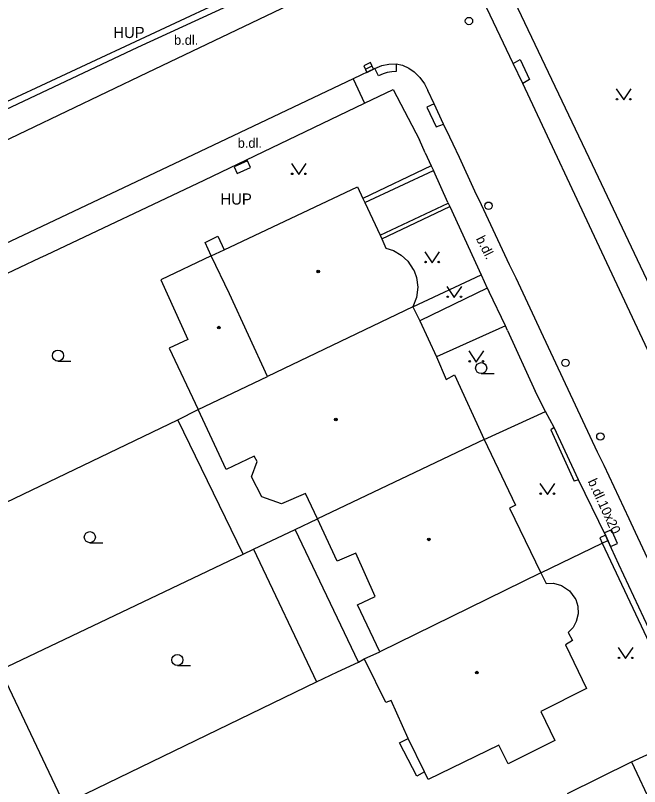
# Model space of a CAD drawing. Extents: x -600391 to -599491, y -1160176 to -1159402.
# Drawn here: x -600105.3 to -600063, y -1160053.5 to -1160001.3 of the extents above; entities that cross this region are included whole.
import ezdxf

# ---------------------------------------------------------------- set-up
doc = ezdxf.new("R2010")
doc.units = 0
for name, color, linetype in [('Level 10', 7, 'Continuous'), ('Level 11', 7, 'Continuous'), ('Level 24', 7, 'Continuous'), ('Level 27', 7, 'Continuous'), ('Level 28', 7, 'Continuous'), ('Level 36', 7, 'Continuous'), ('Level 39', 7, 'Continuous'), ('Level 40', 7, 'Continuous'), ('Level 41', 7, 'Continuous'), ('Level 5', 7, 'Continuous'), ('Level 51', 7, 'Continuous'), ('Level 7', 7, 'Continuous'), ('Level 8', 7, 'Continuous')]:
    doc.layers.add(name, color=color, linetype=linetype)

msp = doc.modelspace()

# ---------------------------------------------------------------- linework, layer by layer
at = {"layer": 'Level 10'}
for points in [[(-600071.58, -1160004.56), (-600074.02, -1159999.43), (-600074.45, -1159998.52), (-600074.47, -1159998.48), (-600076.23, -1159994.94), (-600085.32, -1159976), (-600093.09, -1159959.77), (-600093.53, -1159958.86), (-600094.14, -1159957.58), (-600095.45, -1159954.8), (-600095.87, -1159953.88), (-600101.22, -1159942.6), (-600106.14, -1159932.2), (-600113.47, -1159916.63), (-600122.99, -1159896.48), (-600123.44, -1159895.57), (-600125.12, -1159891.94), (-600125.57, -1159891), (-600140.99, -1159858.37), (-600141.04, -1159858.27), (-600150.62, -1159837.99), (-600151.01, -1159837.1), (-600151.13, -1159836.82)], [(-600107.3, -1160010.41), (-600107.28, -1160010.4), (-600096.34, -1160005.17), (-600086.26, -1160000.37), (-600085.71, -1160000.1)], [(-600080.95, -1160004.91), (-600080.47, -1160004.71), (-600080, -1160004.61), (-600079.5, -1160004.59)], [(-600079.5, -1160004.59), (-600079.06, -1160004.68), (-600078.64, -1160004.87), (-600078.27, -1160005.12), (-600077.9, -1160005.52), (-600077.59, -1160005.95), (-600077.36, -1160006.38)], [(-600070.93, -1160005.92), (-600071.58, -1160004.56)], [(-600080.95, -1160004.91), (-600081.88, -1160005.35), (-600082.41, -1160005.61)], [(-600082.41, -1160005.61), (-600093.25, -1160010.74), (-600104.36, -1160015.99), (-600110.45, -1160018.87), (-600113.89, -1160020.52)], [(-600060.93, -1160027.23), (-600065.57, -1160017.34), (-600070.93, -1160005.92)], [(-600076.93, -1160007.29), (-600077.36, -1160006.38)], [(-600076.3, -1160008.66), (-600076.93, -1160007.29)], [(-600060.56, -1160042.14), (-600060.96, -1160041.26), (-600063.29, -1160036.31), (-600063.73, -1160035.38), (-600065.42, -1160031.78), (-600065.86, -1160030.86), (-600069.69, -1160022.73), (-600070.11, -1160021.81), (-600071.38, -1160019.1), (-600071.82, -1160018.18), (-600073.73, -1160014.12), (-600074.16, -1160013.2), (-600075.21, -1160010.93), (-600075.64, -1160010.02), (-600075.86, -1160009.56), (-600076.3, -1160008.66)]]:
    msp.add_lwpolyline(points, dxfattribs=at)
at = {"layer": 'Level 11'}
for points in [[(-600079.5, -1160004.59), (-600079.49, -1160005.11), (-600079.8, -1160005.13), (-600080.11, -1160005.18), (-600080.38, -1160005.26), (-600080.7, -1160005.4), (-600080.95, -1160004.91)], [(-600071.58, -1160004.56), (-600071.1, -1160004.29), (-600070.46, -1160005.64), (-600070.93, -1160005.92)], [(-600082.41, -1160005.61), (-600081.64, -1160007.25)], [(-600076.93, -1160007.29), (-600077.43, -1160007.52), (-600076.79, -1160008.84), (-600076.3, -1160008.66)], [(-600077.12, -1160011.49), (-600081.76, -1160013.69)], [(-600081.63, -1160013.97), (-600076.96, -1160011.81)], [(-600080.59, -1160016.19), (-600075.97, -1160014.02)], [(-600080.48, -1160016.43), (-600075.87, -1160014.24)], [(-600092.02, -1160017.59), (-600092.43, -1160016.67), (-600091.57, -1160016.24), (-600091.15, -1160017.18)], [(-600089.16, -1160037.44), (-600084.89, -1160046.42)]]:
    msp.add_lwpolyline(points, dxfattribs=at)
at = {"layer": 'Level 24'}
for points in [[(-600090.276, -1160012.011), (-600089.362, -1160011.606), (-600089.564, -1160011.149), (-600090.478, -1160011.554)], [(-600065.382, -1160036.335), (-600064.975, -1160037.248), (-600064.518, -1160037.045), (-600064.925, -1160036.132)]]:
    msp.add_lwpolyline(points, close=True, dxfattribs=at)
at = {"layer": 'Level 27'}
msp.add_line((-600081.586, -1160004.937), (-600081.134, -1160004.723), dxfattribs=at)
msp.add_lwpolyline([(-600081.479, -1160005.163), (-600081.027, -1160004.949), (-600081.241, -1160004.497), (-600081.693, -1160004.711)], close=True, dxfattribs=at)
at = {"layer": 'Level 28'}
for centre in [(-600074.57, -1160001.69), (-600073.25, -1160014.19), (-600068.03, -1160024.82), (-600065.67, -1160029.81)]:
    msp.add_circle(centre, 0.25, dxfattribs=at)
at = {"layer": 'Level 36'}
for p, q in [((-600102.4, -1160024.705), (-600101.525, -1160024.705)), ((-600073.74, -1160025.555), (-600072.865, -1160025.555)), ((-600100.24, -1160036.995), (-600099.365, -1160036.995)), ((-600094.31, -1160045.305), (-600093.435, -1160045.305))]:
    msp.add_line(p, q, dxfattribs=at)
for points in [[(-600064.59, -1160006.28), (-600064.09, -1160007.03), (-600063.59, -1160006.28)], [(-600086.59, -1160011.33), (-600086.09, -1160012.08), (-600085.59, -1160011.33)], [(-600077.56, -1160017.3), (-600077.06, -1160018.05), (-600076.56, -1160017.3)], [(-600076.06, -1160019.65), (-600075.56, -1160020.4), (-600075.06, -1160019.65)], [(-600074.57, -1160024.02), (-600074.07, -1160024.77), (-600073.57, -1160024.02)], [(-600069.76, -1160032.98), (-600069.26, -1160033.73), (-600068.76, -1160032.98)], [(-600064.46, -1160044.09), (-600063.96, -1160044.84), (-600063.46, -1160044.09)]]:
    msp.add_lwpolyline(points, dxfattribs=at)
for centre, radius in [((-600064.54, -1160006.98), 0.05), ((-600063.641, -1160006.98), 0.05), ((-600086.54, -1160012.03), 0.05), ((-600085.641, -1160012.03), 0.05), ((-600077.51, -1160018), 0.05), ((-600076.611, -1160018), 0.05), ((-600076.01, -1160020.35), 0.05), ((-600075.111, -1160020.35), 0.05), ((-600102.4, -1160024.33), 0.375), ((-600074.52, -1160024.72), 0.05), ((-600073.74, -1160025.18), 0.375), ((-600073.621, -1160024.72), 0.05), ((-600069.71, -1160033.68), 0.05), ((-600068.811, -1160033.68), 0.05), ((-600100.24, -1160036.62), 0.375), ((-600094.31, -1160044.93), 0.375), ((-600064.41, -1160044.79), 0.05), ((-600063.511, -1160044.79), 0.05)]:
    msp.add_circle(centre, radius, dxfattribs=at)
at = {"layer": 'Level 39'}
for centre, radius in [((-600084.77, -1160018.64), 0.09), ((-600084.77, -1160018.64), 0.0398), ((-600091.5, -1160022.44), 0.09), ((-600091.5, -1160022.44), 0.0398), ((-600083.58, -1160028.66), 0.09), ((-600083.58, -1160028.66), 0.0398), ((-600077.29, -1160036.77), 0.09), ((-600077.29, -1160036.77), 0.0398), ((-600074.04, -1160045.79), 0.09), ((-600074.04, -1160045.79), 0.0398)]:
    msp.add_circle(centre, radius, dxfattribs=at)
at = {"layer": 'Level 5'}
for points in [[(-600091.15, -1160017.18), (-600082.11, -1160012.92)], [(-600082.11, -1160012.92), (-600081.76, -1160013.69)], [(-600081.76, -1160013.69), (-600081.63, -1160013.97)], [(-600081.63, -1160013.97), (-600080.59, -1160016.19)], [(-600080.59, -1160016.19), (-600080.48, -1160016.43)], [(-600080.48, -1160016.43), (-600080.19, -1160017.07)], [(-600080.19, -1160017.07), (-600079.69, -1160017.23)], [(-600092.02, -1160017.59), (-600095.44, -1160019.2)], [(-600092.02, -1160017.59), (-600091.15, -1160017.18)], [(-600090.79, -1160020.16), (-600092.02, -1160017.59)], [(-600079.69, -1160017.23), (-600079.15, -1160017.53)], [(-600079.15, -1160017.53), (-600078.71, -1160017.95)], [(-600078.71, -1160017.95), (-600078.34, -1160018.5)], [(-600078.34, -1160018.5), (-600078.29, -1160018.6)], [(-600078.29, -1160018.6), (-600078.13, -1160019.05)], [(-600095.44, -1160019.2), (-600093.6, -1160023.24)], [(-600078.13, -1160019.05), (-600078.04, -1160019.69)], [(-600078.04, -1160019.69), (-600078.12, -1160020.41)], [(-600088.21, -1160025.75), (-600090.79, -1160020.16)], [(-600078.12, -1160020.41), (-600078.37, -1160021.03)], [(-600078.37, -1160021.03), (-600088.21, -1160025.75)], [(-600078.37, -1160021.03), (-600077.9, -1160021.98)], [(-600077.9, -1160021.98), (-600076.76, -1160024.42)], [(-600093.6, -1160023.24), (-600094.87, -1160023.84)], [(-600094.87, -1160023.84), (-600092.9, -1160027.99)], [(-600076.76, -1160024.42), (-600076.11, -1160025.95)], [(-600092.9, -1160027.99), (-600088.21, -1160025.75)], [(-600076.11, -1160025.95), (-600075.54, -1160025.64)], [(-600075.54, -1160025.64), (-600073.54, -1160030)], [(-600091.01, -1160032.04), (-600092.9, -1160027.99)], [(-600073.54, -1160030), (-600084.82, -1160035.38)], [(-600073.54, -1160030), (-600071.41, -1160034.45)], [(-600089.11, -1160031.13), (-600091.01, -1160032.04)], [(-600088.9, -1160031.49), (-600089.11, -1160031.13)], [(-600089.3, -1160032.53), (-600088.9, -1160031.49)], [(-600088.59, -1160033.88), (-600089.3, -1160032.53)], [(-600085.63, -1160033.66), (-600087.26, -1160034.36)], [(-600084.82, -1160035.38), (-600085.63, -1160033.66)], [(-600087.26, -1160034.36), (-600088.59, -1160033.88)], [(-600071.41, -1160034.45), (-600071.82, -1160034.65)], [(-600071.82, -1160034.65), (-600069.7, -1160039.03)], [(-600083.5, -1160038.24), (-600084.82, -1160035.38)], [(-600082.24, -1160037.71), (-600083.5, -1160038.24)], [(-600080.93, -1160040.64), (-600082.24, -1160037.71)], [(-600069.7, -1160039.03), (-600080.61, -1160044.37)], [(-600069.7, -1160039.03), (-600069.35, -1160039.75)], [(-600069.35, -1160039.75), (-600068.84, -1160039.74)], [(-600068.84, -1160039.74), (-600068.31, -1160039.89)], [(-600068.31, -1160039.89), (-600067.76, -1160040.25)], [(-600067.76, -1160040.25), (-600067.39, -1160040.74)], [(-600082.12, -1160041.19), (-600080.93, -1160040.64)], [(-600067.39, -1160040.74), (-600067.34, -1160040.85)], [(-600067.34, -1160040.85), (-600067.2, -1160041.28)], [(-600080.61, -1160044.37), (-600082.12, -1160041.19)], [(-600067.2, -1160041.28), (-600067.18, -1160041.81)], [(-600067.18, -1160041.81), (-600067.3, -1160042.32)], [(-600067.3, -1160042.32), (-600067.51, -1160042.73)], [(-600067.51, -1160042.73), (-600067.84, -1160043.08)], [(-600067.84, -1160043.08), (-600067.55, -1160043.61)], [(-600067.55, -1160043.61), (-600068.03, -1160043.9)], [(-600068.03, -1160043.9), (-600066.61, -1160046.87)], [(-600081.66, -1160044.86), (-600080.61, -1160044.37)], [(-600081.58, -1160045.02), (-600081.66, -1160044.86)], [(-600080.2, -1160047.82), (-600081.58, -1160045.02)], [(-600066.61, -1160046.87), (-600069.71, -1160048.42)], [(-600079.83, -1160047.68), (-600080.2, -1160047.82)], [(-600078.68, -1160050.25), (-600079.83, -1160047.68)], [(-600069.71, -1160048.42), (-600068.75, -1160050.38)], [(-600077.57, -1160052.51), (-600078.68, -1160050.25)], [(-600068.75, -1160050.38), (-600071.91, -1160051.95)], [(-600072.55, -1160050.69), (-600077.33, -1160053.03)], [(-600071.91, -1160051.95), (-600072.55, -1160050.69)], [(-600067.89, -1160053.97), (-600063.56, -1160051.83)], [(-600063.56, -1160051.83), (-600062.13, -1160054.84)], [(-600077.33, -1160053.03), (-600077.57, -1160052.51)]]:
    msp.add_lwpolyline(points, dxfattribs=at)
at = {"layer": 'Level 51'}
for points in [[(-600073.33, -1160019.76), (-600077.9, -1160021.98)], [(-600072.1, -1160022.32), (-600076.76, -1160024.42)], [(-600094.29, -1160028.67), (-600092.9, -1160027.99)], [(-600110.6, -1160036.5), (-600094.29, -1160028.67)], [(-600089.86, -1160037.77), (-600094.29, -1160028.67)], [(-600086.33, -1160036.1), (-600084.82, -1160035.38)], [(-600089.86, -1160037.77), (-600089.16, -1160037.44), (-600086.33, -1160036.1)], [(-600082.04, -1160045.07), (-600086.33, -1160036.1)], [(-600106.28, -1160045.59), (-600089.86, -1160037.77)], [(-600083.48, -1160045.74), (-600082.04, -1160045.07)], [(-600082.04, -1160045.07), (-600081.66, -1160044.86)], [(-600101.98, -1160054.68), (-600106.28, -1160045.59)], [(-600101.98, -1160054.68), (-600084.89, -1160046.42), (-600083.48, -1160045.74)], [(-600079.28, -1160050.55), (-600078.68, -1160050.25)], [(-600078.09, -1160052.8), (-600079.28, -1160050.55)], [(-600077.57, -1160052.51), (-600078.09, -1160052.8)]]:
    msp.add_lwpolyline(points, dxfattribs=at)
at = {"layer": 'Level 7'}
for points in [[(-600088.57, -1159987.36), (-600088.94, -1159987.51), (-600087.79, -1159989.96), (-600084.4, -1159997.13), (-600107.27, -1160007.8), (-600108.2, -1160008.24)], [(-600058.52, -1160025.9), (-600058.63, -1160025.87), (-600059.48, -1160025.61), (-600066.2, -1160011.42), (-600072.85, -1159997.49)], [(-600086.5, -1159998.62), (-600097.01, -1160003.47), (-600107.59, -1160008.46), (-600108.27, -1160008.77)], [(-600081.64, -1160007.25), (-600079.71, -1160006.32), (-600077.91, -1160009.72)], [(-600113.35, -1160022.32), (-600112.98, -1160022.14), (-600103.63, -1160017.72), (-600103.18, -1160017.51), (-600092.49, -1160012.45), (-600081.64, -1160007.25)], [(-600077.54, -1160010.61), (-600077.12, -1160011.49)], [(-600077.12, -1160011.49), (-600076.96, -1160011.81)], [(-600076.96, -1160011.81), (-600076.94, -1160011.85)], [(-600075.99, -1160013.98), (-600075.97, -1160014.02)], [(-600075.97, -1160014.02), (-600075.87, -1160014.24)], [(-600075.87, -1160014.24), (-600073.74, -1160018.86)], [(-600078.37, -1160021.03), (-600073.74, -1160018.86)], [(-600073.74, -1160018.86), (-600073.33, -1160019.76), (-600073.21, -1160020.01)], [(-600071.95, -1160022.63), (-600070.08, -1160026.74)], [(-600073.54, -1160030), (-600069.39, -1160028.11)], [(-600068.81, -1160029.19), (-600069.02, -1160029.35), (-600067.44, -1160032.82)], [(-600067.15, -1160032.74), (-600068.81, -1160029.19)], [(-600067.15, -1160032.74), (-600067.44, -1160032.82)], [(-600065.32, -1160036.49), (-600067.15, -1160032.74)], [(-600065.32, -1160036.49), (-600065.7, -1160036.67)], [(-600065.7, -1160036.67), (-600065.54, -1160037.02)], [(-600065.54, -1160037.02), (-600065.16, -1160036.84)], [(-600065.16, -1160036.84), (-600065.32, -1160036.49)], [(-600064.43, -1160038.47), (-600065.16, -1160036.84)], [(-600069.7, -1160039.03), (-600065.54, -1160037.02)], [(-600065.54, -1160037.02), (-600061.04, -1160046.6), (-600060.69, -1160046.42)], [(-600060.69, -1160046.42), (-600064.43, -1160038.47)], [(-600063.56, -1160051.83), (-600059.41, -1160049.94)]]:
    msp.add_lwpolyline(points, dxfattribs=at)
at = {"layer": 'Level 8'}
for points in [[(-600077.54, -1160010.61), (-600077.91, -1160009.72)], [(-600075.99, -1160013.98), (-600076.94, -1160011.85)], [(-600071.95, -1160022.63), (-600072.1, -1160022.32), (-600073.21, -1160020.01)], [(-600069.39, -1160028.11), (-600070.08, -1160026.74)], [(-600068.81, -1160029.19), (-600069.39, -1160028.11)]]:
    msp.add_lwpolyline(points, dxfattribs=at)

# ---------------------------------------------------------------- texts
at = {"layer": 'Level 40'}
for p in [(-600094.54, -1160003.3), (-600094.54, -1160003.3), (-600090.23, -1160010.27), (-600090.23, -1160010.27)]:
    msp.add_text('b.dl.', height=0.65, dxfattribs=at).set_placement(p)
for s, rotation, p in [('b.dl.', 296.82, (-600074.11, -1160016.42)), ('b.dl.10x20', 294.806, (-600066.54, -1160032.84))]:
    msp.add_text(s, height=0.65, rotation=rotation, dxfattribs=at).set_placement(p)
at = {"layer": 'Level 41'}
for p in [(-600098.65, -1160002.84), (-600098.65, -1160002.84), (-600091.39, -1160014.11), (-600091.39, -1160014.11)]:
    msp.add_text('HUP', height=0.75, dxfattribs=at).set_placement(p)

doc.saveas('drawing.dxf')
